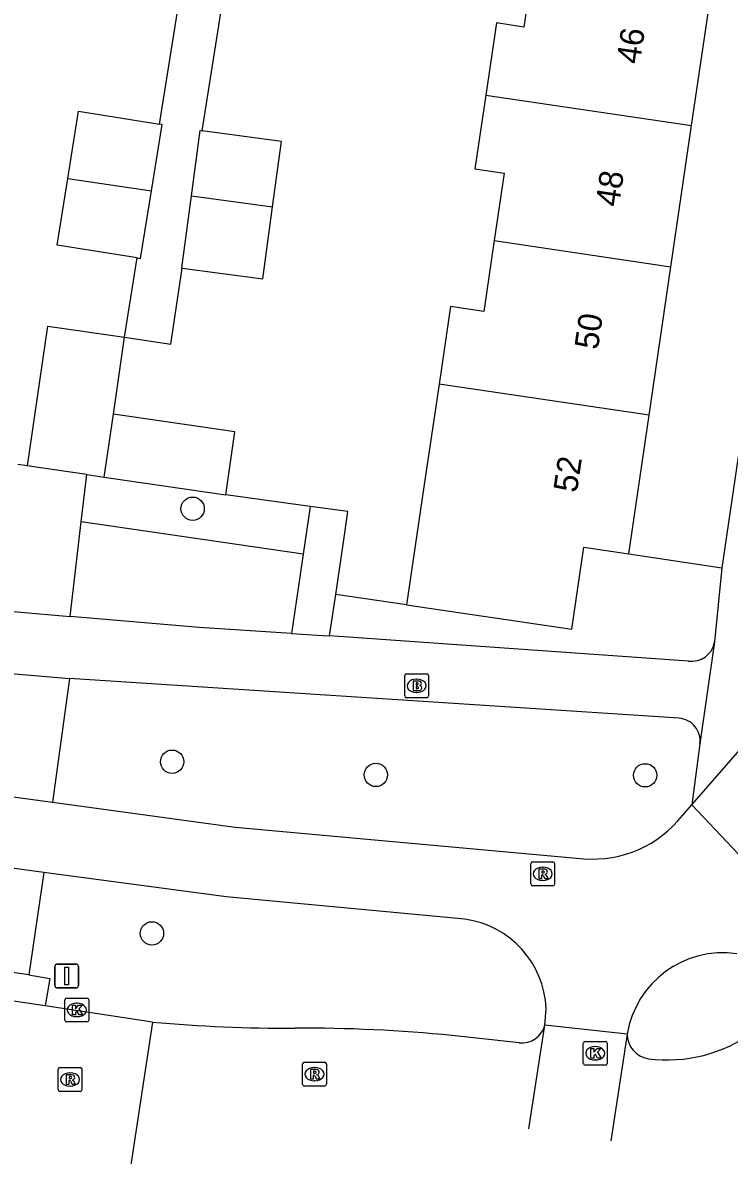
# Model space of a CAD drawing. Extents: x 163686 to 164493, y 382719 to 383870.
# Drawn here: x 164169.47 to 164199.1, y 382893.39 to 382940.91 of the extents above; entities that cross this region are included whole.
import ezdxf

# ---------------------------------------------------------------- set-up
doc = ezdxf.new("R2010")
doc.units = 0
for name, color, linetype in [('IMGEO_Boom', 7, 'Continuous'), ('IMGEO_Brandkraan', 7, 'Continuous'), ('IMGEO_Fietspad_gesloten', 7, 'Continuous'), ('IMGEO_Groenvoorziening', 7, 'Continuous'), ('IMGEO_Kolk', 7, 'Continuous'), ('IMGEO_Pand', 7, 'Continuous'), ('IMGEO_Pand_nummerreeks', 7, 'Continuous'), ('IMGEO_Rijbaan_lokaal_gesloten', 7, 'Continuous'), ('IMGEO_Rijbaan_lokaal_open', 7, 'Continuous'), ('IMGEO_Rioolput', 7, 'Continuous'), ('IMGEO_Verkeersbordpaal', 7, 'Continuous'), ('IMGEO_Voetpad_open', 7, 'Continuous')]:
    doc.layers.add(name, color=color, linetype=linetype)

msp = doc.modelspace()

# ---------------------------------------------------------------- linework, layer by layer
at = {"layer": 'IMGEO_Boom'}
for centre in [(164176.595, 382920.521), (164175.734, 382909.906), (164184.28, 382909.35), (164195.571, 382909.334), (164174.889, 382902.702)]:
    msp.add_circle(centre, 0.489, dxfattribs=at)
at = {"layer": 'IMGEO_Brandkraan'}
for p, q in [((164185.489, 382912.665), (164185.489, 382913.517)), ((164185.564, 382913.591), (164186.416, 382913.591)), ((164185.977, 382913.371), (164186.002, 382913.371)), ((164186.49, 382913.517), (164186.49, 382912.665)), ((164186.416, 382912.591), (164185.564, 382912.591)), ((164186, 382912.811), (164185.975, 382912.811))]:
    msp.add_line(p, q, dxfattribs=at)
for points in [[(164185.489, 382912.665), (164185.489, 382913.517)], [(164185.564, 382913.591), (164186.416, 382913.591)], [(164186.49, 382913.517), (164186.49, 382912.665)], [(164185.837, 382913.291), (164185.837, 382912.891), (164186.05, 382912.891)], [(164186.068, 382913.291), (164185.837, 382913.291)], [(164186.016, 382913.21), (164185.962, 382913.21), (164185.962, 382913.134)], [(164185.962, 382913.134), (164186.015, 382913.134)], [(164186.024, 382913.058), (164185.962, 382913.058), (164185.962, 382912.977)], [(164185.962, 382912.977), (164186.024, 382912.977)], [(164186.416, 382912.591), (164185.564, 382912.591)]]:
    msp.add_lwpolyline(points, dxfattribs=at)
for centre, radius, start, end in [((164185.566, 382913.515), 0.0765, 91.552, 178.448), ((164185.566, 382913.515), 0.0765, 91.552, 178.448), ((164186.414, 382913.515), 0.0765, 1.552, 88.448), ((164186.414, 382913.515), 0.0765, 1.552, 88.448), ((164186.017, 382913.172), 0.0379, 267.8285, 90.9355), ((164186.025, 382913.017), 0.0404, 269.8759, 90.5077), ((164186.056, 382913.142), 0.251, 268.6676, 293.5347), ((164186.072, 382913.146), 0.145, 59.4692, 91.5367), ((164186.097, 382913.193), 0.0922, 285.5137, 58.1501), ((164186.102, 382913.001), 0.105, 301.3115, 78.989), ((164185.566, 382912.667), 0.0765, 181.552, 268.448), ((164185.566, 382912.667), 0.0765, 181.552, 268.448), ((164186.414, 382912.667), 0.0765, 271.552, 358.448), ((164186.414, 382912.667), 0.0765, 271.552, 358.448)]:
    msp.add_arc(centre, radius, start, end, dxfattribs=at)
for centre, major_axis, ratio, start_param, end_param in [((164185.976, 382913.091), (-0.387, 0.002), 0.722429, 4.712389, 7.853982), ((164186.001, 382913.091), (-0.39, 0.002), 0.717154, 1.570796, 4.712389)]:
    msp.add_ellipse(centre, major_axis=major_axis, ratio=ratio, start_param=start_param, end_param=end_param, dxfattribs=at)
at = {"layer": 'IMGEO_Fietspad_gesloten'}
for points in [[(164197.523, 382908.094), (164202.42, 382913.708), (164204.194, 382916.207)], [(164167.714, 382908.618), (164170.711, 382908.213)], [(164170.711, 382908.213), (164178.384, 382907.159), (164193.006, 382905.836)], [(164197.14, 382907.655), (164197.523, 382908.094)], [(164197.523, 382908.094), (164199.968, 382905.524)], [(164170.356, 382905.251), (164167.355, 382905.668)], [(164188.016, 382903.301), (164178.004, 382904.232), (164170.356, 382905.251)], [(164191.37, 382898.846), (164191.424, 382899.552)], [(164194.817, 382898.479), (164191.37, 382898.846)]]:
    msp.add_lwpolyline(points, dxfattribs=at)
for centre, radius, start, end in [((164193.386, 382910.578), 4.758, 265.4129, 322.087), ((164187.447, 382899.36), 3.982, 2.7622, 81.7822), ((164198.845, 382897.807), 4.084, 81.9757, 170.5341)]:
    msp.add_arc(centre, radius, start, end, dxfattribs=at)
at = {"layer": 'IMGEO_Groenvoorziening'}
for points in [[(164181.524, 382920.616), (164177.983, 382921.105)], [(164181.23, 382918.62), (164171.926, 382919.966)], [(164194.881, 382918.624), (164198.79, 382918.042)], [(164185.568, 382916.487), (164182.597, 382916.924)]]:
    msp.add_lwpolyline(points, dxfattribs=at)
at = {"layer": 'IMGEO_Kolk'}
for p, q in [((164171.236, 382899.064), (164171.236, 382899.916)), ((164171.311, 382899.99), (164172.163, 382899.99)), ((164171.724, 382899.77), (164171.749, 382899.77)), ((164172.237, 382899.916), (164172.237, 382899.064)), ((164171.747, 382899.21), (164171.722, 382899.21)), ((164172.163, 382898.99), (164171.311, 382898.99)), ((164193.054, 382898.171), (164193.906, 382898.171)), ((164192.979, 382897.245), (164192.979, 382898.097)), ((164193.467, 382897.951), (164193.492, 382897.951)), ((164193.98, 382898.097), (164193.98, 382897.245)), ((164193.906, 382897.171), (164193.054, 382897.171)), ((164193.49, 382897.391), (164193.465, 382897.391))]:
    msp.add_line(p, q, dxfattribs=at)
for points in [[(164171.236, 382899.064), (164171.236, 382899.916)], [(164171.311, 382899.99), (164172.163, 382899.99)], [(164171.557, 382899.69), (164171.68, 382899.69), (164171.68, 382899.539), (164171.81, 382899.69), (164171.974, 382899.69), (164171.828, 382899.539), (164171.981, 382899.29), (164171.829, 382899.29), (164171.744, 382899.454), (164171.68, 382899.387), (164171.68, 382899.29), (164171.557, 382899.29), (164171.557, 382899.69)], [(164172.237, 382899.916), (164172.237, 382899.064)], [(164172.163, 382898.99), (164171.311, 382898.99)], [(164193.054, 382898.171), (164193.906, 382898.171)], [(164192.979, 382897.245), (164192.979, 382898.097)], [(164193.3, 382897.871), (164193.423, 382897.871), (164193.423, 382897.72), (164193.553, 382897.871), (164193.717, 382897.871), (164193.571, 382897.72), (164193.724, 382897.471), (164193.572, 382897.471), (164193.487, 382897.635), (164193.423, 382897.568), (164193.423, 382897.471), (164193.3, 382897.471), (164193.3, 382897.871)], [(164193.98, 382898.097), (164193.98, 382897.245)], [(164193.906, 382897.171), (164193.054, 382897.171)]]:
    msp.add_lwpolyline(points, dxfattribs=at)
for centre, start, end in [((164171.313, 382899.914), 91.552, 178.448), ((164171.313, 382899.914), 91.552, 178.448), ((164172.161, 382899.914), 1.552, 88.448), ((164172.161, 382899.914), 1.552, 88.448), ((164171.313, 382899.066), 181.552, 268.448), ((164171.313, 382899.066), 181.552, 268.448), ((164172.161, 382899.066), 271.552, 358.448), ((164172.161, 382899.066), 271.552, 358.448), ((164193.056, 382898.095), 91.552, 178.448), ((164193.056, 382898.095), 91.552, 178.448), ((164193.904, 382898.095), 1.552, 88.448), ((164193.904, 382898.095), 1.552, 88.448), ((164193.056, 382897.247), 181.552, 268.448), ((164193.056, 382897.247), 181.552, 268.448), ((164193.904, 382897.247), 271.552, 358.448), ((164193.904, 382897.247), 271.552, 358.448)]:
    msp.add_arc(centre, 0.0765, start, end, dxfattribs=at)
for centre, major_axis, ratio, start_param, end_param in [((164171.723, 382899.49), (-0.387, 0.002), 0.722429, 4.712389, 7.853982), ((164171.748, 382899.49), (-0.39, 0.002), 0.717154, 1.570796, 4.712389), ((164193.466, 382897.671), (-0.387, 0.002), 0.722429, 4.712389, 7.853982), ((164193.491, 382897.671), (-0.39, 0.002), 0.717154, 1.570796, 4.712389)]:
    msp.add_ellipse(centre, major_axis=major_axis, ratio=ratio, start_param=start_param, end_param=end_param, dxfattribs=at)
at = {"layer": 'IMGEO_Pand'}
for points in [[(164190.986, 382943.647), (164190.923, 382943.656), (164190.491, 382940.729), (164189.333, 382940.9), (164188.888, 382937.873)], [(164197.522, 382936.598), (164198.398, 382942.552)], [(164188.888, 382937.873), (164188.432, 382934.773), (164189.654, 382934.593), (164189.239, 382931.768)], [(164188.888, 382937.873), (164197.522, 382936.598)], [(164171.358, 382934.372), (164171.808, 382937.2), (164175.2, 382936.66)], [(164174.866, 382933.855), (164175.31, 382936.642), (164175.2, 382936.66)], [(164176.544, 382933.642), (164176.915, 382936.388), (164176.988, 382936.378)], [(164179.95, 382933.181), (164180.321, 382935.927), (164176.988, 382936.378)], [(164196.652, 382930.674), (164197.522, 382936.598)], [(164174.271, 382931.04), (164170.912, 382931.575), (164171.358, 382934.372)], [(164171.358, 382934.372), (164174.866, 382933.855)], [(164174.271, 382931.04), (164174.413, 382931.017), (164174.866, 382933.855)], [(164176.158, 382930.617), (164176.135, 382930.62), (164176.544, 382933.642)], [(164176.544, 382933.642), (164179.95, 382933.181)], [(164176.158, 382930.617), (164179.541, 382930.159), (164179.95, 382933.181)], [(164189.239, 382931.768), (164188.803, 382928.797), (164187.41, 382929.002), (164186.93, 382925.744)], [(164189.239, 382931.768), (164196.652, 382930.674)], [(164195.736, 382924.444), (164196.652, 382930.674)], [(164169.663, 382922.316), (164170.517, 382928.185), (164173.741, 382927.716)], [(164173.272, 382924.487), (164173.741, 382927.716)], [(164186.93, 382925.744), (164186.296, 382921.434), (164185.568, 382916.487)], [(164195.736, 382924.444), (164186.93, 382925.744)], [(164172.886, 382921.847), (164173.272, 382924.487)], [(164177.983, 382921.105), (164178.367, 382923.745), (164173.272, 382924.487)], [(164194.881, 382918.624), (164195.736, 382924.444)], [(164172.159, 382921.953), (164170.118, 382922.25), (164169.663, 382922.316)], [(164172.159, 382921.953), (164172.886, 382921.847)], [(164172.886, 382921.847), (164177.983, 382921.105)], [(164185.568, 382916.487), (164192.5, 382915.467), (164193.004, 382918.9), (164194.881, 382918.624)]]:
    msp.add_lwpolyline(points, dxfattribs=at)
at = {"layer": 'IMGEO_Rijbaan_lokaal_gesloten'}
for points in [[(164170.414, 382899.665), (164165.758, 382900.346)], [(164174.911, 382898.979), (164170.414, 382899.665)]]:
    msp.add_lwpolyline(points, dxfattribs=at)
at = {"layer": 'IMGEO_Rijbaan_lokaal_open'}
for points in [[(164174.911, 382898.979), (164173.872, 382892.164)], [(164190.689, 382894.499), (164191.37, 382898.846)], [(164190.293, 382898.107), (164187.482, 382898.418)], [(164194.817, 382898.479), (164194.138, 382894.005)]]:
    msp.add_lwpolyline(points, dxfattribs=at)
for centre, radius, start, end in [((164180.667, 382964.503), 65.777, 264.97951, 270.18794), ((164181.22, 382835.299), 63.429, 84.334, 90.30414), ((164190.387, 382899.125), 1.022, 264.7483, 344.1648), ((164195.871, 382898.483), 1.054, 180.2275, 260.5914), ((164196.486, 382903.591), 6.198, 262.702, 305.9124)]:
    msp.add_arc(centre, radius, start, end, dxfattribs=at)
at = {"layer": 'IMGEO_Rioolput'}
for p, q in [((164190.776, 382904.775), (164190.776, 382905.627)), ((164190.851, 382905.701), (164191.703, 382905.701)), ((164191.264, 382905.481), (164191.289, 382905.481)), ((164191.777, 382905.627), (164191.777, 382904.775)), ((164191.287, 382904.921), (164191.262, 382904.921)), ((164191.703, 382904.701), (164190.851, 382904.701)), ((164181.204, 382896.371), (164181.204, 382897.223)), ((164181.279, 382897.297), (164182.131, 382897.297)), ((164182.205, 382897.223), (164182.205, 382896.371)), ((164170.953, 382896.148), (164170.953, 382897)), ((164171.028, 382897.074), (164171.88, 382897.074)), ((164171.441, 382896.854), (164171.466, 382896.854)), ((164171.954, 382897), (164171.954, 382896.148)), ((164181.692, 382897.077), (164181.717, 382897.077)), ((164171.464, 382896.294), (164171.439, 382896.294)), ((164182.131, 382896.297), (164181.279, 382896.297)), ((164181.715, 382896.517), (164181.69, 382896.517)), ((164171.88, 382896.074), (164171.028, 382896.074))]:
    msp.add_line(p, q, dxfattribs=at)
for points in [[(164190.776, 382904.775), (164190.776, 382905.627)], [(164190.851, 382905.701), (164191.703, 382905.701)], [(164191.365, 382905.399), (164191.113, 382905.401), (164191.113, 382905.001)], [(164191.291, 382905.32), (164191.237, 382905.32), (164191.237, 382905.239)], [(164191.237, 382905.239), (164191.289, 382905.239)], [(164191.777, 382905.627), (164191.777, 382904.775)], [(164191.113, 382905.001), (164191.237, 382905.001), (164191.237, 382905.163), (164191.248, 382905.163)], [(164191.295, 382905.134), (164191.366, 382905.001), (164191.506, 382905.001), (164191.441, 382905.127)], [(164191.703, 382904.701), (164190.851, 382904.701)], [(164181.204, 382896.371), (164181.204, 382897.223)], [(164181.279, 382897.297), (164182.131, 382897.297)], [(164182.205, 382897.223), (164182.205, 382896.371)], [(164170.953, 382896.148), (164170.953, 382897)], [(164171.028, 382897.074), (164171.88, 382897.074)], [(164171.542, 382896.772), (164171.29, 382896.774), (164171.29, 382896.374)], [(164171.468, 382896.693), (164171.414, 382896.693), (164171.414, 382896.612)], [(164171.954, 382897), (164171.954, 382896.148)], [(164181.793, 382896.995), (164181.541, 382896.997), (164181.541, 382896.597)], [(164181.541, 382896.597), (164181.665, 382896.597), (164181.665, 382896.759), (164181.676, 382896.759)], [(164181.719, 382896.916), (164181.665, 382896.916), (164181.665, 382896.835)], [(164181.665, 382896.835), (164181.717, 382896.835)], [(164181.723, 382896.73), (164181.794, 382896.597), (164181.934, 382896.597), (164181.869, 382896.723)], [(164171.29, 382896.374), (164171.414, 382896.374), (164171.414, 382896.536), (164171.425, 382896.536)], [(164171.414, 382896.612), (164171.466, 382896.612)], [(164171.472, 382896.507), (164171.543, 382896.374), (164171.683, 382896.374), (164171.618, 382896.5)], [(164182.131, 382896.297), (164181.279, 382896.297)], [(164171.88, 382896.074), (164171.028, 382896.074)]]:
    msp.add_lwpolyline(points, dxfattribs=at)
for centre, radius, start, end in [((164190.853, 382905.625), 0.0765, 91.552, 178.448), ((164190.853, 382905.625), 0.0765, 91.552, 178.448), ((164191.273, 382905.428), 0.19, 274.7715, 282.9687), ((164191.297, 382905.224), 0.0964, 77.0061, 93.1865), ((164191.311, 382905.281), 0.0378, 276.6634, 79.6772), ((164191.364, 382905.289), 0.109, 350.3612, 89.416), ((164191.362, 382905.289), 0.112, 277.5842, 350.9817), ((164191.701, 382905.625), 0.0765, 1.552, 88.448), ((164191.701, 382905.625), 0.0765, 1.552, 88.448), ((164190.853, 382904.777), 0.0765, 181.552, 268.448), ((164190.853, 382904.777), 0.0765, 181.552, 268.448), ((164191.247, 382905.11), 0.0533, 26.0293, 88.6989), ((164191.346, 382905.074), 0.108, 29.5134, 73.7905), ((164191.701, 382904.777), 0.0765, 271.552, 358.448), ((164191.701, 382904.777), 0.0765, 271.552, 358.448), ((164181.281, 382897.221), 0.0765, 91.552, 178.448), ((164181.281, 382897.221), 0.0765, 91.552, 178.448), ((164182.129, 382897.221), 0.0765, 1.552, 88.448), ((164182.129, 382897.221), 0.0765, 1.552, 88.448), ((164171.03, 382896.998), 0.0765, 91.552, 178.448), ((164171.03, 382896.998), 0.0765, 91.552, 178.448), ((164171.474, 382896.597), 0.0964, 77.0061, 93.1865), ((164171.488, 382896.654), 0.0378, 276.6634, 79.6772), ((164171.541, 382896.662), 0.109, 350.3612, 89.416), ((164171.878, 382896.998), 0.0765, 1.552, 88.448), ((164171.878, 382896.998), 0.0765, 1.552, 88.448), ((164181.675, 382896.706), 0.0533, 26.0293, 88.6989), ((164181.701, 382897.024), 0.19, 274.7715, 282.9687), ((164181.725, 382896.82), 0.0964, 77.0061, 93.1865), ((164181.739, 382896.877), 0.0378, 276.6634, 79.6772), ((164181.792, 382896.885), 0.109, 350.3612, 89.416), ((164181.79, 382896.885), 0.112, 277.5842, 350.9817), ((164181.774, 382896.67), 0.108, 29.5134, 73.7905), ((164171.424, 382896.483), 0.0533, 26.0293, 88.6989), ((164171.45, 382896.801), 0.19, 274.7715, 282.9687), ((164171.539, 382896.662), 0.112, 277.5842, 350.9817), ((164171.523, 382896.447), 0.108, 29.5134, 73.7905), ((164181.281, 382896.373), 0.0765, 181.552, 268.448), ((164181.281, 382896.373), 0.0765, 181.552, 268.448), ((164182.129, 382896.373), 0.0765, 271.552, 358.448), ((164182.129, 382896.373), 0.0765, 271.552, 358.448), ((164171.03, 382896.15), 0.0765, 181.552, 268.448), ((164171.03, 382896.15), 0.0765, 181.552, 268.448), ((164171.878, 382896.15), 0.0765, 271.552, 358.448), ((164171.878, 382896.15), 0.0765, 271.552, 358.448)]:
    msp.add_arc(centre, radius, start, end, dxfattribs=at)
for centre, major_axis, ratio, start_param, end_param in [((164191.263, 382905.201), (-0.387, 0.002), 0.722429, 4.712389, 7.853982), ((164191.288, 382905.201), (-0.39, 0.002), 0.717154, 1.570796, 4.712389), ((164171.44, 382896.574), (-0.387, 0.002), 0.722429, 4.712389, 7.853982), ((164171.465, 382896.574), (-0.39, 0.002), 0.717154, 1.570796, 4.712389), ((164181.691, 382896.797), (-0.387, 0.002), 0.722429, 4.712389, 7.853982), ((164181.716, 382896.797), (-0.39, 0.002), 0.717154, 1.570796, 4.712389)]:
    msp.add_ellipse(centre, major_axis=major_axis, ratio=ratio, start_param=start_param, end_param=end_param, dxfattribs=at)
at = {"layer": 'IMGEO_Verkeersbordpaal'}
for p, q in [((164170.817, 382900.513), (164170.817, 382901.313)), ((164170.817, 382901.313), (164170.817, 382900.513)), ((164170.917, 382901.413), (164171.707, 382901.413)), ((164171.707, 382901.413), (164170.917, 382901.413)), ((164171.807, 382901.313), (164171.807, 382900.513)), ((164171.807, 382900.513), (164171.807, 382901.313)), ((164171.707, 382900.413), (164170.917, 382900.413)), ((164170.917, 382900.413), (164171.707, 382900.413))]:
    msp.add_line(p, q, dxfattribs=at)
msp.add_lwpolyline([(164171.237, 382901.288), (164171.387, 382901.288), (164171.387, 382900.538), (164171.237, 382900.538), (164171.237, 382901.288)], dxfattribs=at)
for centre, start, end in [((164170.917, 382901.313), 90, 180), ((164170.917, 382901.313), 90, 180), ((164171.707, 382901.313), 0, 90), ((164171.707, 382901.313), 360, 90), ((164170.917, 382900.513), 180, 270), ((164170.917, 382900.513), 180, 270), ((164171.707, 382900.513), 270, 0), ((164171.707, 382900.513), 270, 0)]:
    msp.add_arc(centre, 0.1, start, end, dxfattribs=at)
at = {"layer": 'IMGEO_Voetpad_open'}
for points in [[(164204.078, 382953.996), (164198.79, 382918.042)], [(164175.2, 382936.66), (164176.192, 382942.884)], [(164176.988, 382936.378), (164177.954, 382942.488)], [(164173.741, 382927.716), (164174.271, 382931.04)], [(164173.741, 382927.716), (164175.683, 382927.427), (164176.158, 382930.617)], [(164169.663, 382922.316), (164169.269, 382922.377)], [(164171.926, 382919.966), (164172.159, 382921.953)], [(164181.524, 382920.616), (164181.23, 382918.62)], [(164182.597, 382916.924), (164182.919, 382919.111), (164183.108, 382920.397), (164181.524, 382920.616)], [(164171.462, 382915.999), (164171.926, 382919.966)], [(164181.23, 382918.62), (164180.74, 382915.288)], [(164198.79, 382918.042), (164198.487, 382914.934)], [(164182.341, 382915.186), (164182.597, 382916.924)], [(164168.317, 382916.269), (164169.241, 382916.19), (164171.462, 382915.999)], [(164180.74, 382915.288), (164176.863, 382915.536), (164171.462, 382915.999)], [(164180.74, 382915.288), (164182.042, 382915.205), (164182.341, 382915.186)], [(164197.384, 382914.124), (164182.341, 382915.186)], [(164198.487, 382914.934), (164197.87, 382910.659)], [(164168.314, 382913.667), (164171.43, 382913.395)], [(164171.43, 382913.395), (164170.711, 382908.213)], [(164196.994, 382911.729), (164171.43, 382913.395)], [(164197.87, 382910.659), (164197.523, 382908.094)], [(164170.356, 382905.251), (164169.72, 382900.967)], [(164169.72, 382900.967), (164166.712, 382901.398)], [(164169.72, 382900.967), (164170.603, 382900.816), (164170.414, 382899.665)]]:
    msp.add_lwpolyline(points, dxfattribs=at)
for centre, radius, start, end in [((164197.51, 382915.108), 0.992, 262.6867, 349.8975), ((164196.925, 382910.779), 0.952, 352.7622, 85.8516)]:
    msp.add_arc(centre, radius, start, end, dxfattribs=at)

# ---------------------------------------------------------------- texts
at = {"layer": 'IMGEO_Pand_nummerreeks'}
for s, rotation, p in [('46', 81.6408, (164195.35, 382939.142)), ('48', 81.6395, (164194.47, 382933.154)), ('50', 81.6395, (164193.59, 382927.163)), ('52', 81.6395, (164192.708, 382921.165))]:
    msp.add_text(s, height=1, rotation=rotation, dxfattribs=at).set_placement(p)

doc.saveas('drawing.dxf')
